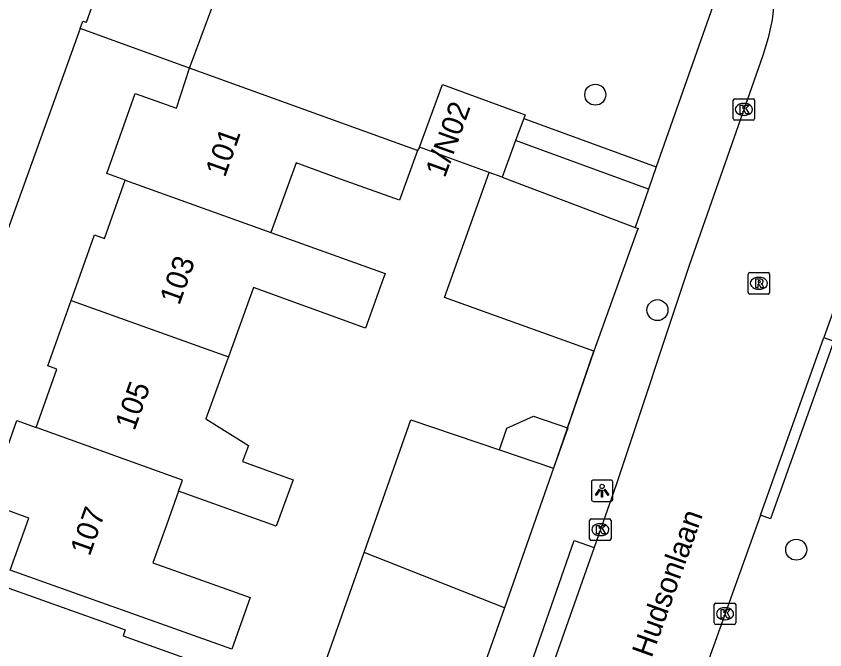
# Model space of a CAD drawing. Extents: x 161253 to 161848, y 384872 to 385383.
# Drawn here: x 161743.27 to 161780.98, y 385255.12 to 385284.69 of the extents above; entities that cross this region are included whole.
import ezdxf

# ---------------------------------------------------------------- set-up
doc = ezdxf.new("R2010")
doc.units = 0
for name, color, linetype in [('IMGEO_Boom', 7, 'Continuous'), ('IMGEO_Groenvoorziening', 7, 'Continuous'), ('IMGEO_Kolk', 7, 'Continuous'), ('IMGEO_Lichtpunt', 7, 'Continuous'), ('IMGEO_Muur', 7, 'Continuous'), ('IMGEO_Openbare_ruimte_label', 7, 'Continuous'), ('IMGEO_Pand', 7, 'Continuous'), ('IMGEO_Pand_nummerreeks', 7, 'Continuous'), ('IMGEO_Rijbaan_lokaal_open', 7, 'Continuous'), ('IMGEO_Rioolput', 7, 'Continuous'), ('IMGEO_Voetpad_open', 7, 'Continuous')]:
    doc.layers.add(name, color=color, linetype=linetype)

msp = doc.modelspace()

# ---------------------------------------------------------------- linework, layer by layer
at = {"layer": 'IMGEO_Boom'}
for centre in [(161770.278, 385281.026), (161773.177, 385270.976), (161779.649, 385259.796)]:
    msp.add_circle(centre, 0.489, dxfattribs=at)
at = {"layer": 'IMGEO_Groenvoorziening'}
msp.add_lwpolyline([(161762.082, 385278.583), (161761.989, 385278.429)], dxfattribs=at)
at = {"layer": 'IMGEO_Kolk'}
for p, q in [((161776.708, 385279.912), (161776.708, 385280.764)), ((161776.783, 385280.838), (161777.635, 385280.838)), ((161777.709, 385280.764), (161777.709, 385279.912)), ((161777.196, 385280.618), (161777.221, 385280.618)), ((161777.219, 385280.058), (161777.194, 385280.058)), ((161777.635, 385279.838), (161776.783, 385279.838)), ((161770.013, 385260.304), (161770.013, 385261.156)), ((161770.088, 385261.23), (161770.94, 385261.23)), ((161771.014, 385261.156), (161771.014, 385260.304)), ((161770.501, 385261.01), (161770.526, 385261.01)), ((161770.524, 385260.45), (161770.499, 385260.45)), ((161770.94, 385260.23), (161770.088, 385260.23)), ((161775.828, 385256.38), (161775.828, 385257.232)), ((161775.903, 385257.306), (161776.755, 385257.306)), ((161776.316, 385257.086), (161776.341, 385257.086)), ((161776.829, 385257.232), (161776.829, 385256.38)), ((161776.755, 385256.306), (161775.903, 385256.306)), ((161776.339, 385256.526), (161776.314, 385256.526))]:
    msp.add_line(p, q, dxfattribs=at)
for points in [[(161776.708, 385279.912), (161776.708, 385280.764)], [(161776.783, 385280.838), (161777.635, 385280.838)], [(161777.709, 385280.764), (161777.709, 385279.912)], [(161777.029, 385280.538), (161777.152, 385280.538), (161777.152, 385280.387), (161777.282, 385280.538), (161777.446, 385280.538), (161777.3, 385280.387), (161777.453, 385280.138), (161777.301, 385280.138), (161777.216, 385280.302), (161777.152, 385280.235), (161777.152, 385280.138), (161777.029, 385280.138), (161777.029, 385280.538)], [(161777.635, 385279.838), (161776.783, 385279.838)], [(161770.013, 385260.304), (161770.013, 385261.156)], [(161770.088, 385261.23), (161770.94, 385261.23)], [(161771.014, 385261.156), (161771.014, 385260.304)], [(161770.334, 385260.93), (161770.457, 385260.93), (161770.457, 385260.779), (161770.587, 385260.93), (161770.751, 385260.93), (161770.605, 385260.779), (161770.758, 385260.53), (161770.606, 385260.53), (161770.521, 385260.694), (161770.457, 385260.627), (161770.457, 385260.53), (161770.334, 385260.53), (161770.334, 385260.93)], [(161770.94, 385260.23), (161770.088, 385260.23)], [(161775.828, 385256.38), (161775.828, 385257.232)], [(161775.903, 385257.306), (161776.755, 385257.306)], [(161776.149, 385257.006), (161776.272, 385257.006), (161776.272, 385256.855), (161776.402, 385257.006), (161776.566, 385257.006), (161776.42, 385256.855), (161776.573, 385256.606), (161776.421, 385256.606), (161776.336, 385256.77), (161776.272, 385256.703), (161776.272, 385256.606), (161776.149, 385256.606), (161776.149, 385257.006)], [(161776.829, 385257.232), (161776.829, 385256.38)], [(161776.755, 385256.306), (161775.903, 385256.306)]]:
    msp.add_lwpolyline(points, dxfattribs=at)
for centre, start, end in [((161776.785, 385280.762), 91.552, 178.448), ((161776.785, 385280.762), 91.552, 178.448), ((161777.633, 385280.762), 1.552, 88.448), ((161777.633, 385280.762), 1.552, 88.448), ((161776.785, 385279.914), 181.552, 268.448), ((161776.785, 385279.914), 181.552, 268.448), ((161777.633, 385279.914), 271.552, 358.448), ((161777.633, 385279.914), 271.552, 358.448), ((161770.09, 385261.154), 91.552, 178.448), ((161770.09, 385261.154), 91.552, 178.448), ((161770.938, 385261.154), 1.552, 88.448), ((161770.938, 385261.154), 1.552, 88.448), ((161770.09, 385260.306), 181.552, 268.448), ((161770.09, 385260.306), 181.552, 268.448), ((161770.938, 385260.306), 271.552, 358.448), ((161770.938, 385260.306), 271.552, 358.448), ((161775.905, 385257.23), 91.552, 178.448), ((161775.905, 385257.23), 91.552, 178.448), ((161776.753, 385257.23), 1.552, 88.448), ((161776.753, 385257.23), 1.552, 88.448), ((161775.905, 385256.382), 181.552, 268.448), ((161775.905, 385256.382), 181.552, 268.448), ((161776.753, 385256.382), 271.552, 358.448), ((161776.753, 385256.382), 271.552, 358.448)]:
    msp.add_arc(centre, 0.0765, start, end, dxfattribs=at)
for centre, major_axis, ratio, start_param, end_param in [((161777.195, 385280.338), (-0.387, 0.002), 0.722429, 4.712389, 7.853982), ((161777.22, 385280.338), (-0.39, 0.002), 0.717154, 1.570796, 4.712389), ((161770.5, 385260.73), (-0.387, 0.002), 0.722429, 4.712389, 7.853982), ((161770.525, 385260.73), (-0.39, 0.002), 0.717154, 1.570796, 4.712389), ((161776.315, 385256.806), (-0.387, 0.002), 0.722429, 4.712389, 7.853982), ((161776.34, 385256.806), (-0.39, 0.002), 0.717154, 1.570796, 4.712389)]:
    msp.add_ellipse(centre, major_axis=major_axis, ratio=ratio, start_param=start_param, end_param=end_param, dxfattribs=at)
at = {"layer": 'IMGEO_Lichtpunt'}
for p, q in [((161771.001, 385263.045), (161770.193, 385263.045)), ((161771.001, 385263.045), (161770.193, 385263.045)), ((161770.099, 385262.95), (161770.099, 385262.143)), ((161770.099, 385262.95), (161770.099, 385262.143)), ((161771.095, 385262.143), (161771.095, 385262.95)), ((161771.095, 385262.143), (161771.095, 385262.95)), ((161770.193, 385262.049), (161771.001, 385262.049)), ((161770.193, 385262.049), (161771.001, 385262.049))]:
    msp.add_line(p, q, dxfattribs=at)
for points in [[(161770.473, 385262.614), (161770.512, 385262.586), (161770.324, 385262.324), (161770.286, 385262.351), (161770.473, 385262.614)], [(161770.685, 385262.586), (161770.723, 385262.613), (161770.91, 385262.351), (161770.871, 385262.323), (161770.685, 385262.586)], [(161770.575, 385262.566), (161770.622, 385262.566), (161770.622, 385262.244), (161770.575, 385262.244), (161770.575, 385262.566)]]:
    msp.add_lwpolyline(points, dxfattribs=at)
msp.add_circle((161770.598, 385262.748), 0.0994, dxfattribs=at)
for centre, start, end in [((161770.193, 385262.95), 90, 180), ((161770.193, 385262.95), 90, 180), ((161771.001, 385262.95), 0, 90), ((161771.001, 385262.95), 0, 90), ((161770.193, 385262.143), 180, 270), ((161770.193, 385262.143), 180, 270), ((161771.001, 385262.143), 270, 0), ((161771.001, 385262.143), 270, 360)]:
    msp.add_arc(centre, 0.0946, start, end, dxfattribs=at)
at = {"layer": 'IMGEO_Muur'}
msp.add_lwpolyline([(161770.204, 385269.062), (161768.336, 385263.606)], dxfattribs=at)
at = {"layer": 'IMGEO_Pand'}
for points in [[(161748.363, 385277.042), (161747.497, 385277.354), (161748.827, 385281.089), (161750.75, 385280.404), (161751.356, 385282.266)], [(161761.989, 385278.429), (161751.356, 385282.266)], [(161762.082, 385278.583), (161763.148, 385281.494), (161767.001, 385280.083), (161766.942, 385279.921)], [(161766.942, 385279.921), (161766.564, 385278.887)], [(161766.564, 385278.887), (161765.935, 385277.172)], [(161761.989, 385278.429), (161761.147, 385276.099), (161758.4, 385277.09), (161756.322, 385277.839), (161755.153, 385274.6)], [(161765.333, 385277.392), (161762.082, 385278.583)], [(161770.204, 385269.062), (161763.248, 385271.557), (161765.333, 385277.392)], [(161765.935, 385277.172), (161765.333, 385277.392)], [(161745.84, 385271.43), (161746.929, 385274.487), (161747.393, 385274.322), (161748.363, 385277.042)], [(161748.363, 385277.042), (161755.153, 385274.6)], [(161765.935, 385277.172), (161772.131, 385274.832)], [(161772.131, 385274.832), (161772.271, 385274.779), (161772.221, 385274.64), (161770.204, 385269.062)], [(161755.153, 385274.6), (161760.482, 385272.683), (161760.328, 385272.259), (161759.696, 385270.521), (161759.556, 385270.134), (161754.347, 385272.027), (161753.17, 385268.791)], [(161744.202, 385265.496), (161745.175, 385268.225), (161744.751, 385268.376), (161745.84, 385271.43)], [(161745.84, 385271.43), (161753.17, 385268.791)], [(161753.17, 385268.791), (161752.99, 385268.295), (161752.117, 385265.894), (161754.099, 385264.654), (161753.829, 385263.91), (161756.191, 385263.051), (161755.404, 385260.887), (161750.844, 385262.528)], [(161765.809, 385264.457), (161766.147, 385265.462), (161767.396, 385266.019), (161768.98, 385265.486)], [(161750.844, 385262.528), (161750.296, 385260.988), (161749.651, 385259.178), (161751.528, 385258.509), (161754.185, 385257.562), (161753.328, 385255.16), (161748.237, 385256.974), (161747.71, 385257.162), (161743, 385258.84), (161743.868, 385261.274), (161741.938, 385261.961), (161743.311, 385265.817), (161744.202, 385265.496)], [(161759.502, 385259.672), (161761.673, 385265.849), (161765.809, 385264.457)], [(161750.844, 385262.528), (161751.027, 385263.04), (161744.249, 385265.479), (161744.202, 385265.496)], [(161768.98, 385265.486), (161768.996, 385265.481), (161768.336, 385263.606)], [(161765.809, 385264.457), (161768.336, 385263.606)], [(161768.336, 385263.606), (161766.038, 385257.076)], [(161755.686, 385253.888), (161755.951, 385254.64), (161757.534, 385254.073), (161759.502, 385259.672)], [(161766.038, 385257.076), (161759.502, 385259.672)], [(161739.49, 385252.526), (161738.592, 385252.856), (161739.882, 385256.477), (161741.894, 385255.761), (161742.718, 385258.075), (161747.428, 385256.396), (161748.36, 385256.064), (161748.257, 385255.775), (161751.685, 385254.553), (161750.817, 385252.118), (161749.622, 385248.764)], [(161766.038, 385257.076), (161763.888, 385250.965)]]:
    msp.add_lwpolyline(points, dxfattribs=at)
at = {"layer": 'IMGEO_Rijbaan_lokaal_open'}
for points in [[(161785.296, 385289.929), (161785.312, 385289.733), (161785.673, 385286.689), (161785.803, 385286.002), (161785.874, 385285.292), (161785.88, 385284.578), (161785.823, 385283.866), (161785.703, 385283.163), (161785.52, 385282.473), (161785.276, 385281.802), (161780.943, 385269.693)], [(161778.618, 385285.376), (161778.519, 385284.519), (161778.344, 385283.674), (161778.094, 385282.848), (161774.649, 385273.059), (161771.25, 385262.826), (161770.22, 385259.894)], [(161777.978, 385261.406), (161780.943, 385269.693)], [(161777.978, 385261.406), (161773.897, 385250), (161768.452, 385234.5), (161765.249, 385225.382), (161760.395, 385211.566), (161757.857, 385204.325)], [(161770.22, 385259.894), (161767.715, 385252.764)]]:
    msp.add_lwpolyline(points, dxfattribs=at)
at = {"layer": 'IMGEO_Rioolput'}
for p, q in [((161777.406, 385271.798), (161777.406, 385272.65)), ((161777.481, 385272.724), (161778.333, 385272.724)), ((161777.894, 385272.504), (161777.919, 385272.504)), ((161778.407, 385272.65), (161778.407, 385271.798)), ((161778.333, 385271.724), (161777.481, 385271.724)), ((161777.917, 385271.944), (161777.892, 385271.944))]:
    msp.add_line(p, q, dxfattribs=at)
for points in [[(161777.406, 385271.798), (161777.406, 385272.65)], [(161777.481, 385272.724), (161778.333, 385272.724)], [(161777.995, 385272.422), (161777.743, 385272.424), (161777.743, 385272.024)], [(161778.407, 385272.65), (161778.407, 385271.798)], [(161777.743, 385272.024), (161777.867, 385272.024), (161777.867, 385272.186), (161777.878, 385272.186)], [(161777.921, 385272.343), (161777.867, 385272.343), (161777.867, 385272.262)], [(161777.867, 385272.262), (161777.919, 385272.262)], [(161777.925, 385272.157), (161777.996, 385272.024), (161778.136, 385272.024), (161778.071, 385272.15)], [(161778.333, 385271.724), (161777.481, 385271.724)]]:
    msp.add_lwpolyline(points, dxfattribs=at)
for centre, radius, start, end in [((161777.483, 385272.648), 0.0765, 91.552, 178.448), ((161777.483, 385272.648), 0.0765, 91.552, 178.448), ((161777.994, 385272.312), 0.109, 350.3612, 89.416), ((161778.331, 385272.648), 0.0765, 1.552, 88.448), ((161778.331, 385272.648), 0.0765, 1.552, 88.448), ((161777.877, 385272.133), 0.0533, 26.0293, 88.6989), ((161777.903, 385272.451), 0.19, 274.7715, 282.9687), ((161777.927, 385272.247), 0.0964, 77.0061, 93.1865), ((161777.941, 385272.304), 0.0378, 276.6634, 79.6772), ((161777.992, 385272.312), 0.112, 277.5842, 350.9817), ((161777.976, 385272.097), 0.108, 29.5134, 73.7905), ((161777.483, 385271.8), 0.0765, 181.552, 268.448), ((161777.483, 385271.8), 0.0765, 181.552, 268.448), ((161778.331, 385271.8), 0.0765, 271.552, 358.448), ((161778.331, 385271.8), 0.0765, 271.552, 358.448)]:
    msp.add_arc(centre, radius, start, end, dxfattribs=at)
for centre, major_axis, ratio, start_param, end_param in [((161777.893, 385272.224), (-0.387, 0.002), 0.722429, 4.712389, 7.853982), ((161777.918, 385272.224), (-0.39, 0.002), 0.717154, 1.570796, 4.712389)]:
    msp.add_ellipse(centre, major_axis=major_axis, ratio=ratio, start_param=start_param, end_param=end_param, dxfattribs=at)
at = {"layer": 'IMGEO_Voetpad_open'}
for points in [[(161765.921, 385298.439), (161772.632, 385296.053), (161772.743, 385296.011), (161772.998, 385295.894), (161773.243, 385295.755), (161773.474, 385295.594), (161773.689, 385295.413), (161773.888, 385295.214), (161774.068, 385294.998), (161774.228, 385294.767), (161774.367, 385294.522), (161774.484, 385294.266), (161774.577, 385294.001), (161774.646, 385293.728), (161774.69, 385293.45), (161775.757, 385285.151), (161773.123, 385277.656)], [(161746.257, 385284.108), (161746.382, 385284.454), (161746.546, 385284.416), (161747.477, 385287.006)], [(161751.356, 385282.266), (161752.447, 385285.193), (161752.23, 385285.272)], [(161746.257, 385284.108), (161740.458, 385268.027), (161733.82, 385250), (161730.047, 385239.754), (161723.969, 385223.18), (161721.161, 385215.301), (161718.058, 385206.782), (161716.761, 385203.237), (161713.874, 385194.656)], [(161751.356, 385282.266), (161746.257, 385284.108)], [(161766.942, 385279.921), (161773.123, 385277.656)], [(161772.759, 385276.617), (161766.564, 385278.887)], [(161773.123, 385277.656), (161772.759, 385276.617)], [(161772.759, 385276.617), (161772.131, 385274.832)], [(161780.943, 385269.693), (161781.403, 385269.529), (161781.152, 385268.827), (161778.441, 385261.241), (161777.978, 385261.406)], [(161768.98, 385265.486), (161770.204, 385269.062)], [(161767.715, 385252.764), (161766.828, 385253.126), (161769.29, 385260.22), (161770.22, 385259.894)]]:
    msp.add_lwpolyline(points, dxfattribs=at)

# ---------------------------------------------------------------- texts
at = {"layer": 'IMGEO_Openbare_ruimte_label'}
msp.add_text('Hudsonlaan', height=1, rotation=70.3154, dxfattribs=at).set_placement((161772.903, 385254.713))
at = {"layer": 'IMGEO_Pand_nummerreeks'}
for s, rotation, p in [('1/N02', 70.0963, (161763.263, 385277.109)), ('101', 70.3707, (161753.006, 385277.13)), ('103', 70.3707, (161750.879, 385271.166)), ('105', 70.3707, (161748.79, 385265.309)), ('107', 70.3707, (161746.701, 385259.453))]:
    msp.add_text(s, height=1, rotation=rotation, dxfattribs=at).set_placement(p)

doc.saveas('drawing.dxf')
